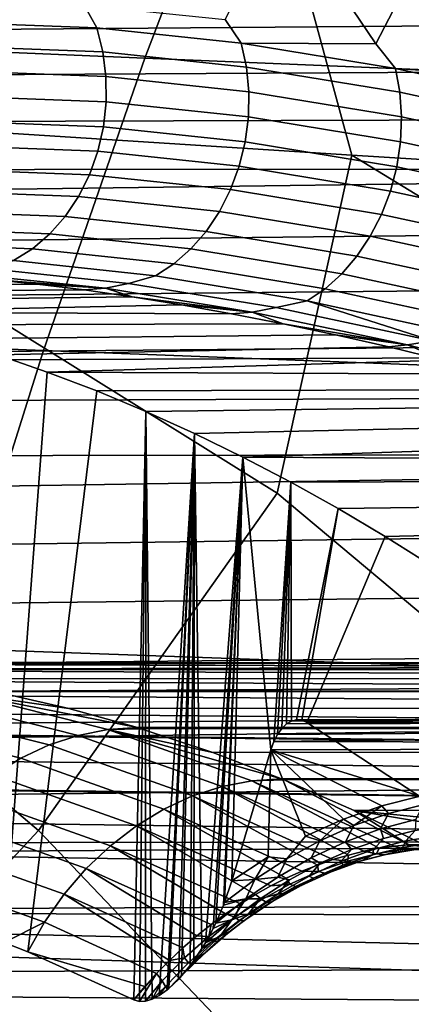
# Model space of a CAD drawing. Header units: metres. Extents: x -240 to 45, y -77 to 27.
# Tile 505 of 656: x -176.291 to -175.641, y 5.281 to 6.917. Entities that reach past the tile are written whole.
import ezdxf

# ---------------------------------------------------------------- set-up
doc = ezdxf.new("R2010")
doc.units = ezdxf.units.M
doc.layers.add('solid_102011X2', color=7, linetype='CONTINUOUS')

msp = doc.modelspace()

# ---------------------------------------------------------------- linework, layer by layer
at = {"layer": 'solid_102011X2'}
for points in [[(-175.902405, 7.329002, 345.513977), (-177.709656, 7.411116, 344.124908), (-177.895569, 6.93054, 344.335449), (-176.083359, 6.853738, 345.724579)], [(-175.893845, 7.258296, 308.197662), (-175.739716, 6.692486, 307.94101), (-176.882492, 6.765562, 306.317352), (-177.041016, 7.337497, 306.575623)], [(-174.080185, 7.247866, 346.878967), (-175.902405, 7.329002, 345.513977), (-176.083359, 6.853738, 345.724579), (-174.256256, 6.777855, 347.089569)], [(-174.733261, 7.180803, 309.801331), (-174.583542, 6.621001, 309.546204), (-175.739716, 6.692486, 307.94101), (-175.893845, 7.258296, 308.197662)], [(-175.923309, 6.878439, 295.483948), (-175.950241, 6.917655, 295.478943), (-175.853592, 7.105682, 295.814056), (-175.699982, 6.877206, 295.797882)], [(-175.699982, 6.877206, 295.797882), (-175.853592, 7.105682, 295.814056), (-175.607498, 7.055877, 296.106415)], [(-175.667282, 6.836167, 295.807739), (-175.699982, 6.877206, 295.797882), (-175.607498, 7.055877, 296.106415), (-175.434555, 6.820854, 296.102936)], [(-174.429214, 6.993353, 297.876404), (-180.121445, 6.935884, 301.470245), (-180.013489, 6.872426, 301.587921), (-174.251602, 6.917802, 297.996216)], [(-176.163147, 6.903893, 295.146179), (-176.385818, 6.912398, 294.796021), (-176.401535, 6.95, 294.805481), (-176.184357, 6.941902, 295.147583)], [(-175.923309, 6.878439, 295.483948), (-176.163147, 6.903893, 295.146179), (-176.184357, 6.941902, 295.147583), (-175.950241, 6.917655, 295.478943)], [(-176.083359, 6.853738, 345.724579), (-177.895569, 6.93054, 344.335449), (-178.068878, 6.439284, 344.531738), (-176.252045, 6.367915, 345.920898)], [(-174.251602, 6.917802, 297.996216), (-180.013489, 6.872426, 301.587921), (-179.905289, 6.806316, 301.70401), (-174.070908, 6.838731, 298.110657)], [(-176.153275, 6.864103, 295.137512), (-176.37471, 6.87255, 294.789368), (-176.385818, 6.912398, 294.796021), (-176.163147, 6.903893, 295.146179)], [(-175.914719, 6.838816, 295.473389), (-176.153275, 6.864103, 295.137512), (-176.163147, 6.903893, 295.146179), (-175.923309, 6.878439, 295.483948)], [(-176.148148, 6.822888, 295.131989), (-176.368484, 6.831287, 294.785614), (-176.37471, 6.87255, 294.789368), (-176.153275, 6.864103, 295.137512)], [(-175.667282, 6.836167, 295.807739), (-175.923309, 6.878439, 295.483948), (-175.699982, 6.877206, 295.797882)], [(-175.660034, 6.796818, 295.795288), (-175.914719, 6.838816, 295.473389), (-175.923309, 6.878439, 295.483948), (-175.667282, 6.836167, 295.807739)], [(-175.910751, 6.797745, 295.466095), (-176.148148, 6.822888, 295.131989), (-176.153275, 6.864103, 295.137512), (-175.914719, 6.838816, 295.473389)], [(-174.256256, 6.777855, 347.089569), (-176.083359, 6.853738, 345.724579), (-176.252045, 6.367915, 345.920898), (-174.420395, 6.297403, 347.285919)], [(-174.070908, 6.838731, 298.110657), (-179.905289, 6.806316, 301.70401), (-179.797089, 6.737672, 301.818359), (-173.887131, 6.756236, 298.219635)], [(-176.147858, 6.781054, 295.1297), (-176.367233, 6.789414, 294.784882), (-176.368484, 6.831287, 294.785614), (-176.148148, 6.822888, 295.131989)], [(-175.657257, 6.755982, 295.786346), (-175.910751, 6.797745, 295.466095), (-175.914719, 6.838816, 295.473389), (-175.660034, 6.796818, 295.795288)], [(-175.396149, 6.777501, 296.11618), (-175.667282, 6.836167, 295.807739), (-175.434555, 6.820854, 296.102936)], [(-175.390305, 6.738525, 296.101959), (-175.660034, 6.796818, 295.795288), (-175.667282, 6.836167, 295.807739), (-175.396149, 6.777501, 296.11618)], [(-175.911453, 6.756026, 295.46228), (-176.147858, 6.781054, 295.1297), (-176.148148, 6.822888, 295.131989), (-175.910751, 6.797745, 295.466095)], [(-175.658981, 6.714456, 295.781036), (-175.911453, 6.756026, 295.46228), (-175.910751, 6.797745, 295.466095), (-175.657257, 6.755982, 295.786346)], [(-175.388763, 6.69801, 296.0914), (-175.657257, 6.755982, 295.786346), (-175.660034, 6.796818, 295.795288), (-175.390305, 6.738525, 296.101959)], [(-176.15242, 6.739415, 295.130676), (-176.371002, 6.747747, 294.78714), (-176.367233, 6.789414, 294.784882), (-176.147858, 6.781054, 295.1297)], [(-175.916824, 6.714474, 295.461975), (-176.15242, 6.739415, 295.130676), (-176.147858, 6.781054, 295.1297), (-175.911453, 6.756026, 295.46228)], [(-176.260422, 5.570299, 306.36084), (-177.001266, 6.198217, 305.697357), (-176.882492, 6.765562, 306.317352), (-175.864029, 6.130936, 307.328949)], [(-175.864029, 6.130936, 307.328949), (-176.882492, 6.765562, 306.317352), (-175.739716, 6.692486, 307.94101)], [(-173.887131, 6.756236, 298.219635), (-179.797089, 6.737672, 301.818359), (-179.688889, 6.666464, 301.930939), (-173.700348, 6.670472, 298.322906)], [(-176.161743, 6.698784, 295.134888), (-176.379715, 6.707099, 294.792358), (-176.371002, 6.747747, 294.78714), (-176.15242, 6.739415, 295.130676)], [(-175.665207, 6.673049, 295.77951), (-175.916824, 6.714474, 295.461975), (-175.911453, 6.756026, 295.46228), (-175.658981, 6.714456, 295.781036)], [(-175.391556, 6.656747, 296.084686), (-175.658981, 6.714456, 295.781036), (-175.657257, 6.755982, 295.786346), (-175.388763, 6.69801, 296.0914)], [(-175.926773, 6.673899, 295.46521), (-176.161743, 6.698784, 295.134888), (-176.15242, 6.739415, 295.130676), (-175.916824, 6.714474, 295.461975)], [(-175.675781, 6.632569, 295.781769), (-175.926773, 6.673899, 295.46521), (-175.916824, 6.714474, 295.461975), (-175.665207, 6.673049, 295.77951)], [(-175.398636, 6.615541, 296.08197), (-175.665207, 6.673049, 295.77951), (-175.658981, 6.714456, 295.781036), (-175.391556, 6.656747, 296.084686)], [(-176.175629, 6.659954, 295.142273), (-176.393188, 6.668262, 294.800476), (-176.379715, 6.707099, 294.792358), (-176.161743, 6.698784, 295.134888)], [(-175.941086, 6.635093, 295.471893), (-176.175629, 6.659954, 295.142273), (-176.161743, 6.698784, 295.134888), (-175.926773, 6.673899, 295.46521)], [(-175.123367, 5.510395, 307.978851), (-175.864029, 6.130936, 307.328949), (-175.739716, 6.692486, 307.94101), (-174.713425, 6.065171, 308.942169)], [(-174.713425, 6.065171, 308.942169), (-175.739716, 6.692486, 307.94101), (-174.583542, 6.621001, 309.546204)], [(-173.700348, 6.670472, 298.322906), (-179.688889, 6.666464, 301.930939), (-179.580765, 6.592705, 302.04184)], [(-173.700348, 6.670472, 298.322906), (-179.580765, 6.592705, 302.04184), (-179.472977, 6.516578, 302.150757), (-173.510559, 6.581541, 298.420441)], [(-176.193832, 6.623682, 295.15271), (-176.411179, 6.631996, 294.811279), (-176.393188, 6.668262, 294.800476), (-176.175629, 6.659954, 295.142273)], [(-175.959488, 6.598812, 295.481934), (-176.193832, 6.623682, 295.15271), (-176.175629, 6.659954, 295.142273), (-175.941086, 6.635093, 295.471893)], [(-175.690506, 6.593806, 295.78775), (-175.941086, 6.635093, 295.471893), (-175.926773, 6.673899, 295.46521), (-175.675781, 6.632569, 295.781769)], [(-175.409866, 6.575194, 296.083282), (-175.675781, 6.632569, 295.781769), (-175.665207, 6.673049, 295.77951), (-175.398636, 6.615541, 296.08197)], [(-176.215988, 6.590676, 295.165924), (-176.433319, 6.599006, 294.824585), (-176.411179, 6.631996, 294.811279), (-176.193832, 6.623682, 295.15271)], [(-175.709106, 6.557516, 295.797394), (-175.959488, 6.598812, 295.481934), (-175.941086, 6.635093, 295.471893), (-175.690506, 6.593806, 295.78775)], [(-175.425018, 6.536494, 296.088593), (-175.690506, 6.593806, 295.78775), (-175.675781, 6.632569, 295.781769), (-175.409866, 6.575194, 296.083282)], [(-175.981628, 6.565764, 295.495087), (-176.215988, 6.590676, 295.165924), (-176.193832, 6.623682, 295.15271), (-175.959488, 6.598812, 295.481934)], [(-176.241669, 6.56158, 295.181732), (-176.459183, 6.569936, 294.840118), (-176.433319, 6.599006, 294.824585), (-176.215988, 6.590676, 295.165924)], [(-175.731201, 6.524406, 295.810455), (-175.981628, 6.565764, 295.495087), (-175.959488, 6.598812, 295.481934), (-175.709106, 6.557516, 295.797394)], [(-173.510559, 6.581541, 298.420441), (-179.472977, 6.516578, 302.150757), (-179.354416, 6.429766, 302.268738), (-173.317963, 6.489705, 298.511963)], [(-176.007065, 6.536594, 295.511139), (-176.241669, 6.56158, 295.181732), (-176.215988, 6.590676, 295.165924), (-175.981628, 6.565764, 295.495087)], [(-175.443787, 6.500197, 296.097839), (-175.709106, 6.557516, 295.797394), (-175.690506, 6.593806, 295.78775), (-175.425018, 6.536494, 296.088593)], [(-176.270355, 6.536961, 295.199799), (-176.488266, 6.545353, 294.857574), (-176.459183, 6.569936, 294.840118), (-176.241669, 6.56158, 295.181732)], [(-176.035309, 6.511871, 295.529755), (-176.270355, 6.536961, 295.199799), (-176.241669, 6.56158, 295.181732), (-176.007065, 6.536594, 295.511139)], [(-175.756378, 6.495124, 295.826721), (-176.007065, 6.536594, 295.511139), (-175.981628, 6.565764, 295.495087), (-175.731201, 6.524406, 295.810455)], [(-176.301514, 6.517298, 295.219757), (-176.520004, 6.525737, 294.876648), (-176.488266, 6.545353, 294.857574), (-176.270355, 6.536961, 295.199799)], [(-175.465836, 6.46701, 296.11084), (-175.731201, 6.524406, 295.810455), (-175.709106, 6.557516, 295.797394), (-175.443787, 6.500197, 296.097839)], [(-176.065811, 6.492077, 295.550568), (-176.301514, 6.517298, 295.219757), (-176.270355, 6.536961, 295.199799), (-176.035309, 6.511871, 295.529755)], [(-175.784134, 6.470239, 295.845856), (-176.035309, 6.511871, 295.529755), (-176.007065, 6.536594, 295.511139), (-175.756378, 6.495124, 295.826721)], [(-176.340424, 6.503411, 295.232483), (-176.301514, 6.517298, 295.219757), (-176.065811, 6.492077, 295.550568), (-176.110641, 6.47933, 295.556305)], [(-175.490707, 6.437581, 296.127289), (-175.756378, 6.495124, 295.826721), (-175.731201, 6.524406, 295.810455), (-175.465836, 6.46701, 296.11084)], [(-176.376892, 6.494875, 295.251678), (-176.340424, 6.503411, 295.232483), (-176.110641, 6.47933, 295.556305), (-176.148682, 6.471106, 295.573792)], [(-175.813919, 6.450238, 295.867493), (-176.065811, 6.492077, 295.550568), (-176.035309, 6.511871, 295.529755), (-175.784134, 6.470239, 295.845856)], [(-173.317963, 6.489705, 298.511963), (-179.354416, 6.429766, 302.268738), (-179.236389, 6.340068, 302.384369), (-173.122589, 6.395106, 298.597412)], [(-176.83429, 6.477536, 295.840759), (-176.919617, 6.487349, 295.69873), (-176.338867, 6.486003, 295.379974), (-176.262695, 6.478106, 295.487427)], [(-176.148682, 6.471106, 295.573792), (-176.338867, 6.486003, 295.379974), (-176.376892, 6.494875, 295.251678)], [(-176.148682, 6.471106, 295.573792), (-176.262695, 6.478106, 295.487427), (-176.338867, 6.486003, 295.379974)], [(-176.110641, 6.47933, 295.556305), (-176.065811, 6.492077, 295.550568), (-175.813919, 6.450238, 295.867493), (-175.865402, 6.439375, 295.866974)], [(-175.517929, 6.412482, 296.146881), (-175.784134, 6.470239, 295.845856), (-175.756378, 6.495124, 295.826721), (-175.490707, 6.437581, 296.127289)], [(-176.749084, 6.464914, 295.982574), (-176.83429, 6.477536, 295.840759), (-176.262695, 6.478106, 295.487427), (-176.184647, 6.46845, 295.593597)], [(-176.664139, 6.449533, 296.123932), (-176.749084, 6.464914, 295.982574), (-176.184647, 6.46845, 295.593597), (-176.104721, 6.457031, 295.698517)], [(-176.148682, 6.471106, 295.573792), (-176.184647, 6.46845, 295.593597), (-176.262695, 6.478106, 295.487427)], [(-176.148682, 6.471106, 295.573792), (-176.104721, 6.457031, 295.698517), (-176.184647, 6.46845, 295.593597)], [(-176.148682, 6.471106, 295.573792), (-176.110641, 6.47933, 295.556305), (-175.865402, 6.439375, 295.866974), (-175.905228, 6.431675, 295.882996)], [(-175.905228, 6.431675, 295.882996), (-176.104721, 6.457031, 295.698517), (-176.148682, 6.471106, 295.573792)], [(-175.546967, 6.392205, 296.169281), (-175.813919, 6.450238, 295.867493), (-175.784134, 6.470239, 295.845856), (-175.517929, 6.412482, 296.146881)], [(-176.57962, 6.431432, 296.264587), (-176.664139, 6.449533, 296.123932), (-176.104721, 6.457031, 295.698517), (-176.022964, 6.443852, 295.802094)], [(-175.905228, 6.431675, 295.882996), (-176.022964, 6.443852, 295.802094), (-176.104721, 6.457031, 295.698517)], [(-175.605713, 6.383943, 296.16333), (-175.865402, 6.439375, 295.866974), (-175.813919, 6.450238, 295.867493)], [(-175.605713, 6.383943, 296.16333), (-175.813919, 6.450238, 295.867493), (-175.546967, 6.392205, 296.169281)], [(-176.252045, 6.367915, 345.920898), (-178.068878, 6.439284, 344.531738), (-178.229309, 5.938097, 344.71344), (-176.408203, 5.872274, 346.102661)], [(-176.57962, 6.431432, 296.264587), (-176.022964, 6.443852, 295.802094), (-175.939423, 6.428925, 295.904236)], [(-176.495422, 6.410566, 296.404724), (-176.57962, 6.431432, 296.264587), (-175.939423, 6.428925, 295.904236), (-175.854095, 6.412247, 296.004974)], [(-175.905228, 6.431675, 295.882996), (-175.939423, 6.428925, 295.904236), (-176.022964, 6.443852, 295.802094)], [(-175.905228, 6.431675, 295.882996), (-175.854095, 6.412247, 296.004974), (-175.939423, 6.428925, 295.904236)], [(-175.905228, 6.431675, 295.882996), (-175.865402, 6.439375, 295.866974), (-175.605713, 6.383943, 296.16333), (-175.647537, 6.376974, 296.178131)], [(-175.647537, 6.376974, 296.178131), (-175.854095, 6.412247, 296.004974), (-175.905228, 6.431675, 295.882996)], [(-176.411636, 6.386995, 296.544189), (-176.495422, 6.410566, 296.404724), (-175.854095, 6.412247, 296.004974), (-175.767044, 6.393832, 296.104187)], [(-175.647537, 6.376974, 296.178131), (-175.767044, 6.393832, 296.104187), (-175.854095, 6.412247, 296.004974)], [(-173.062653, 6.365827, 298.622131), (-173.122589, 6.395106, 298.597412), (-179.236389, 6.340068, 302.384369)], [(-176.3284, 6.360806, 296.682678), (-176.411636, 6.386995, 296.544189), (-175.767044, 6.393832, 296.104187), (-175.678284, 6.373695, 296.201843)], [(-175.647537, 6.376974, 296.178131), (-175.678284, 6.373695, 296.201843), (-175.767044, 6.393832, 296.104187)], [(-175.647537, 6.376974, 296.178131), (-175.605713, 6.383943, 296.16333), (-175.332642, 6.313481, 296.444244), (-175.376617, 6.307442, 296.458069)], [(-173.062653, 6.365827, 298.622131), (-179.236389, 6.340068, 302.384369), (-179.152237, 6.274087, 302.465759), (-172.924713, 6.298069, 298.676453)], [(-174.420395, 6.297403, 347.285919), (-176.252045, 6.367915, 345.920898), (-176.408203, 5.872274, 346.102661), (-174.572342, 5.807244, 347.467682)], [(-176.245728, 6.331972, 296.820282), (-176.3284, 6.360806, 296.682678), (-175.678284, 6.373695, 296.201843), (-175.58783, 6.351838, 296.297913)], [(-175.647537, 6.376974, 296.178131), (-175.58783, 6.351838, 296.297913), (-175.678284, 6.373695, 296.201843)], [(-175.376617, 6.307442, 296.458069), (-175.58783, 6.351838, 296.297913), (-175.647537, 6.376974, 296.178131)], [(-176.245728, 6.331972, 296.820282), (-176.317154, 5.383774, 296.701416), (-176.509735, 5.450463, 296.38089), (-176.3284, 6.360806, 296.682678)], [(-176.245728, 6.331972, 296.820282), (-175.58783, 6.351838, 296.297913), (-175.495743, 6.328284, 296.392303)], [(-176.163589, 6.300504, 296.957001), (-176.278214, 5.368224, 296.766235), (-176.317154, 5.383774, 296.701416), (-176.245728, 6.331972, 296.820282)], [(-176.163589, 6.300504, 296.957001), (-176.245728, 6.331972, 296.820282), (-175.495743, 6.328284, 296.392303), (-175.402069, 6.303051, 296.484985)], [(-176.082047, 6.266478, 297.092682), (-176.101898, 5.288818, 297.059662), (-176.278214, 5.368224, 296.766235), (-176.163589, 6.300504, 296.957001)], [(-176.082047, 6.266478, 297.092682), (-176.163589, 6.300504, 296.957001), (-175.402069, 6.303051, 296.484985), (-175.306778, 6.276146, 296.575928)], [(-172.924713, 6.298069, 298.676453), (-179.152237, 6.274087, 302.465759), (-179.0466, 6.188803, 302.566711), (-172.724335, 6.198757, 298.749054)], [(-176.001114, 6.229898, 297.227386), (-176.082047, 6.266478, 297.092682), (-175.306778, 6.276146, 296.575928), (-175.209961, 6.247605, 296.665039)], [(-176.082047, 6.266478, 297.092682), (-176.092682, 5.286056, 297.075012), (-176.101898, 5.288818, 297.059662)], [(-176.082047, 6.266478, 297.092682), (-176.082611, 5.286341, 297.091736), (-176.092682, 5.286056, 297.075012)], [(-176.082047, 6.266478, 297.092682), (-176.071594, 5.289602, 297.110077), (-176.082611, 5.286341, 297.091736)], [(-176.082047, 6.266478, 297.092682), (-176.001114, 6.229898, 297.227386), (-176.059555, 5.29587, 297.130127), (-176.071594, 5.289602, 297.110077)], [(-175.920761, 6.190737, 297.361115), (-176.001114, 6.229898, 297.227386), (-175.209961, 6.247605, 296.665039), (-175.111633, 6.217447, 296.752258)], [(-176.001114, 6.229898, 297.227386), (-176.046661, 5.305089, 297.151581), (-176.059555, 5.29587, 297.130127)], [(-176.001114, 6.229898, 297.227386), (-176.043808, 5.307435, 297.156342), (-176.046661, 5.305089, 297.151581)], [(-176.001114, 6.229898, 297.227386), (-176.027802, 5.322582, 297.182953), (-176.043808, 5.307435, 297.156342)], [(-176.001114, 6.229898, 297.227386), (-176.022476, 5.32835, 297.191833), (-176.027802, 5.322582, 297.182953)], [(-176.001114, 6.229898, 297.227386), (-176.008301, 5.345508, 297.215424), (-176.022476, 5.32835, 297.191833)], [(-176.001114, 6.229898, 297.227386), (-176.001968, 5.354063, 297.225983), (-176.008301, 5.345508, 297.215424)], [(-176.001114, 6.229898, 297.227386), (-175.988754, 5.373866, 297.247955), (-176.001968, 5.354063, 297.225983)], [(-176.001114, 6.229898, 297.227386), (-175.920761, 6.190737, 297.361115), (-175.982925, 5.38353, 297.25766), (-175.988754, 5.373866, 297.247955)], [(-175.920761, 6.190737, 297.361115), (-175.111633, 6.217447, 296.752258), (-175.011826, 6.185688, 296.837585)], [(-172.724335, 6.198757, 298.749054), (-179.0466, 6.188803, 302.566711), (-178.941681, 6.1013, 302.665619)], [(-172.724335, 6.198757, 298.749054), (-178.941681, 6.1013, 302.665619), (-178.837616, 6.011714, 302.762482), (-172.521652, 6.097496, 298.815002)], [(-176.790131, 5.000841, 305.225067), (-177.384277, 5.631658, 304.724884), (-177.001266, 6.198217, 305.697357), (-176.260422, 5.570299, 306.36084)], [(-175.920761, 6.190737, 297.361115), (-175.969971, 5.407488, 297.279205), (-175.982925, 5.38353, 297.25766)], [(-175.920761, 6.190737, 297.361115), (-175.965836, 5.415965, 297.286102), (-175.969971, 5.407488, 297.279205)], [(-175.920761, 6.190737, 297.361115), (-175.952927, 5.445793, 297.307587), (-175.965836, 5.415965, 297.286102)], [(-175.920761, 6.190737, 297.361115), (-175.951019, 5.450689, 297.31076), (-175.952927, 5.445793, 297.307587)], [(-175.920761, 6.190737, 297.361115), (-175.938904, 5.486489, 297.330933), (-175.951019, 5.450689, 297.31076)], [(-175.920761, 6.190737, 297.361115), (-175.874207, 5.704081, 297.438599), (-175.938904, 5.486489, 297.330933)], [(-175.920761, 6.190737, 297.361115), (-175.84111, 6.149114, 297.493683), (-175.869232, 5.717945, 297.446869), (-175.874207, 5.704081, 297.438599)], [(-175.84111, 6.149114, 297.493683), (-175.920761, 6.190737, 297.361115), (-175.011826, 6.185688, 296.837585), (-174.910568, 6.152372, 296.920929)], [(-175.762253, 6.105102, 297.624908), (-175.84111, 6.149114, 297.493683), (-174.910568, 6.152372, 296.920929), (-174.807922, 6.117528, 297.002197)], [(-175.84111, 6.149114, 297.493683), (-175.863205, 5.729848, 297.456909), (-175.869232, 5.717945, 297.446869)], [(-175.84111, 6.149114, 297.493683), (-175.856262, 5.739632, 297.468445), (-175.863205, 5.729848, 297.456909)], [(-175.84111, 6.149114, 297.493683), (-175.848495, 5.747112, 297.481384), (-175.856262, 5.739632, 297.468445)], [(-175.84111, 6.149114, 297.493683), (-175.840164, 5.751955, 297.49527), (-175.848495, 5.747112, 297.481384)], [(-175.84111, 6.149114, 297.493683), (-175.762253, 6.105102, 297.624908), (-175.831619, 5.754004, 297.50946), (-175.840164, 5.751955, 297.49527)], [(-175.666824, 4.946773, 306.850708), (-176.260422, 5.570299, 306.36084), (-175.864029, 6.130936, 307.328949), (-175.123367, 5.510395, 307.978851)], [(-175.762253, 6.105102, 297.624908), (-175.823059, 5.753273, 297.523712), (-175.831619, 5.754004, 297.50946)], [(-175.684113, 6.058609, 297.754974), (-175.81456, 5.749727, 297.537872), (-175.823059, 5.753273, 297.523712), (-175.762253, 6.105102, 297.624908)], [(-175.684113, 6.058609, 297.754974), (-175.762253, 6.105102, 297.624908), (-174.807922, 6.117528, 297.002197), (-174.703873, 6.081169, 297.081451)], [(-172.521652, 6.097496, 298.815002), (-178.837616, 6.011714, 302.762482), (-178.734436, 5.920009, 302.8573), (-172.31665, 5.994461, 298.874268)], [(-175.606796, 6.009774, 297.883636), (-175.684113, 6.058609, 297.754974), (-174.703873, 6.081169, 297.081451), (-174.598373, 6.043312, 297.1586)], [(-175.559998, 5.582736, 297.961517), (-175.81456, 5.749727, 297.537872), (-175.684113, 6.058609, 297.754974), (-175.606796, 6.009774, 297.883636)], [(-172.31665, 5.994461, 298.874268), (-178.734436, 5.920009, 302.8573), (-178.632172, 5.826201, 302.950134), (-172.109497, 5.889991, 298.926666)], [(-172.109497, 5.889991, 298.926666), (-178.632172, 5.826201, 302.950134), (-178.531067, 5.730503, 303.040802), (-171.900177, 5.784288, 298.972198)], [(-174.572342, 5.807244, 347.467682), (-176.408203, 5.872274, 346.102661), (-176.551605, 5.367584, 346.269531), (-174.711884, 5.308138, 347.634583)], [(-177.064224, 5.838004, 294.573395), (-176.945419, 5.846892, 294.771118), (-173.28479, 5.837852, 292.299011)], [(-176.822205, 5.85, 294.976166), (-173.163132, 5.846958, 292.501465), (-173.28479, 5.837852, 292.299011), (-176.945419, 5.846892, 294.771118)], [(-176.699005, 5.846892, 295.181213), (-173.041245, 5.85, 292.704346), (-173.163132, 5.846958, 292.501465), (-176.822205, 5.85, 294.976166)], [(-176.579468, 5.837932, 295.380157), (-172.919342, 5.846958, 292.907196), (-173.041245, 5.85, 292.704346), (-176.699005, 5.846892, 295.181213)], [(-176.576035, 5.837588, 295.385864), (-172.797684, 5.837851, 293.10968), (-172.919342, 5.846958, 292.907196), (-176.579468, 5.837932, 295.380157)], [(-177.068375, 5.837588, 294.566467), (-173.406097, 5.822709, 292.097137), (-173.526886, 5.801563, 291.896088), (-177.19101, 5.822114, 294.362396)], [(-177.064224, 5.838004, 294.573395), (-173.28479, 5.837852, 292.299011), (-173.406097, 5.822709, 292.097137), (-177.068375, 5.837588, 294.566467)], [(-176.453415, 5.822114, 295.589935), (-172.676376, 5.822705, 293.311584), (-172.797684, 5.837851, 293.10968), (-176.576035, 5.837588, 295.385864)], [(-177.306625, 5.801809, 294.169983), (-177.19101, 5.822114, 294.362396), (-173.526886, 5.801563, 291.896088)], [(-176.453415, 5.822114, 295.589935), (-176.337067, 5.801664, 295.783569), (-172.676376, 5.822705, 293.311584)], [(-176.33136, 5.800513, 295.793091), (-172.555557, 5.801554, 293.512665), (-172.676376, 5.822705, 293.311584), (-176.337067, 5.801664, 295.783569)], [(-177.313065, 5.800512, 294.159241), (-173.646927, 5.774482, 291.69632), (-173.766098, 5.741533, 291.497955), (-177.434372, 5.772847, 293.957367)], [(-177.306625, 5.801809, 294.169983), (-173.526886, 5.801563, 291.896088), (-173.646927, 5.774482, 291.69632), (-177.313065, 5.800512, 294.159241)], [(-176.386276, 5.798401, 295.812714), (-176.435181, 5.78865, 295.840942), (-176.194366, 5.728171, 296.24173), (-176.145203, 5.737857, 296.213959)], [(-176.386276, 5.798401, 295.812714), (-176.210052, 5.772847, 295.994965), (-176.33136, 5.800513, 295.793091)], [(-176.386276, 5.798401, 295.812714), (-176.095901, 5.741094, 296.184937), (-176.210052, 5.772847, 295.994965)], [(-176.386276, 5.798401, 295.812714), (-176.145203, 5.737857, 296.213959), (-176.095901, 5.741094, 296.184937)], [(-176.210052, 5.772847, 295.994965), (-172.435501, 5.774465, 293.712463), (-172.555557, 5.801554, 293.512665), (-176.33136, 5.800513, 295.793091)], [(-171.900177, 5.784288, 298.972198), (-178.531067, 5.730503, 303.040802), (-178.494873, 5.695514, 303.072998)], [(-171.900177, 5.784288, 298.972198), (-178.494873, 5.695514, 303.072998), (-178.407257, 5.609113, 303.15036), (-171.688843, 5.677717, 299.010651)], [(-176.435181, 5.78865, 295.840942), (-176.483139, 5.772539, 295.867798), (-176.242752, 5.712169, 296.267883), (-176.194366, 5.728171, 296.24173)], [(-177.434372, 5.772847, 293.957367), (-173.766098, 5.741533, 291.497955), (-173.884171, 5.702837, 291.301483), (-177.547791, 5.741312, 293.768585)], [(-176.483139, 5.772539, 295.867798), (-176.529526, 5.750281, 295.893005), (-176.289734, 5.69006, 296.292084), (-176.242752, 5.712169, 296.267883)], [(-176.095901, 5.741094, 296.184937), (-172.316299, 5.741505, 293.910858), (-172.435501, 5.774465, 293.712463), (-176.210052, 5.772847, 295.994965)], [(-176.529526, 5.750281, 295.893005), (-176.573746, 5.722169, 295.916199), (-176.334686, 5.662136, 296.314026), (-176.289734, 5.69006, 296.292084)], [(-175.856262, 5.739632, 297.468445), (-175.848495, 5.747112, 297.481384), (-175.232193, 5.749058, 297.104034), (-175.229752, 5.74263, 297.086823)], [(-175.848495, 5.747112, 297.481384), (-175.840164, 5.751955, 297.49527), (-175.23555, 5.753608, 297.123779), (-175.232193, 5.749058, 297.104034)], [(-175.840164, 5.751955, 297.49527), (-175.239883, 5.755768, 297.145691), (-175.23555, 5.753608, 297.123779)], [(-175.840164, 5.751955, 297.49527), (-175.831619, 5.754004, 297.50946), (-175.239883, 5.755768, 297.145691)], [(-175.831619, 5.754004, 297.50946), (-175.245087, 5.755126, 297.168884), (-175.239883, 5.755768, 297.145691)], [(-175.831619, 5.754004, 297.50946), (-175.823059, 5.753273, 297.523712), (-175.245087, 5.755126, 297.168884)], [(-175.823059, 5.753273, 297.523712), (-175.251053, 5.751471, 297.192566), (-175.245087, 5.755126, 297.168884)], [(-175.823059, 5.753273, 297.523712), (-175.81456, 5.749727, 297.537872), (-175.251053, 5.751471, 297.192566)], [(-175.559998, 5.582736, 297.961517), (-175.097702, 5.655046, 297.447784), (-175.251053, 5.751471, 297.192566), (-175.81456, 5.749727, 297.537872)], [(-177.554749, 5.7392, 293.757019), (-173.884171, 5.702837, 291.301483), (-174.001022, 5.65848, 291.106995), (-177.674042, 5.699669, 293.558472)], [(-177.554749, 5.7392, 293.757019), (-177.547791, 5.741312, 293.768585), (-173.884171, 5.702837, 291.301483)], [(-176.194366, 5.728171, 296.24173), (-176.242752, 5.712169, 296.267883), (-176.004196, 5.62744, 296.664917), (-175.955383, 5.643289, 296.639465)], [(-176.145203, 5.737857, 296.213959), (-176.194366, 5.728171, 296.24173), (-175.955383, 5.643289, 296.639465), (-175.90596, 5.652882, 296.612122)], [(-176.145203, 5.737857, 296.213959), (-176.089676, 5.739201, 296.195312), (-176.095901, 5.741094, 296.184937)], [(-176.145203, 5.737857, 296.213959), (-175.970383, 5.699669, 296.39386), (-176.089676, 5.739201, 296.195312)], [(-176.145203, 5.737857, 296.213959), (-175.856567, 5.65609, 296.583282), (-175.970383, 5.699669, 296.39386)], [(-176.145203, 5.737857, 296.213959), (-175.90596, 5.652882, 296.612122), (-175.856567, 5.65609, 296.583282)], [(-176.095901, 5.741094, 296.184937), (-176.089676, 5.739201, 296.195312), (-172.316299, 5.741505, 293.910858)], [(-175.970383, 5.699669, 296.39386), (-172.198196, 5.702795, 294.107391), (-172.316299, 5.741505, 293.910858), (-176.089676, 5.739201, 296.195312)], [(-175.869232, 5.717945, 297.446869), (-175.863205, 5.729848, 297.456909), (-175.22818, 5.734782, 297.072174), (-175.227371, 5.725865, 297.059967)], [(-175.863205, 5.729848, 297.456909), (-175.856262, 5.739632, 297.468445), (-175.229752, 5.74263, 297.086823), (-175.22818, 5.734782, 297.072174)], [(-176.242752, 5.712169, 296.267883), (-176.289734, 5.69006, 296.292084), (-176.051773, 5.605544, 296.68811), (-176.004196, 5.62744, 296.664917)], [(-175.227234, 5.716156, 297.05011), (-175.227692, 5.706061, 297.042572), (-175.874207, 5.704081, 297.438599), (-175.869232, 5.717945, 297.446869)], [(-175.869232, 5.717945, 297.446869), (-175.227371, 5.725865, 297.059967), (-175.227234, 5.716156, 297.05011)], [(-177.674042, 5.699669, 293.558472), (-174.001022, 5.65848, 291.106995), (-174.116455, 5.608599, 290.914886), (-177.78714, 5.656381, 293.37027)], [(-175.856567, 5.65609, 296.583282), (-172.081329, 5.658421, 294.30191), (-172.198196, 5.702795, 294.107391), (-175.970383, 5.699669, 296.39386)], [(-175.874207, 5.704081, 297.438599), (-175.878586, 5.526322, 297.320831), (-175.938904, 5.486489, 297.330933)], [(-175.847763, 5.523114, 297.297455), (-175.878586, 5.526322, 297.320831), (-175.874207, 5.704081, 297.438599), (-175.816666, 5.560491, 297.305939)], [(-175.874207, 5.704081, 297.438599), (-175.227692, 5.706061, 297.042572), (-175.626404, 5.627249, 297.234222)], [(-175.874207, 5.704081, 297.438599), (-175.753616, 5.588837, 297.286377), (-175.816666, 5.560491, 297.305939)], [(-175.874207, 5.704081, 297.438599), (-175.689926, 5.611179, 297.26239), (-175.753616, 5.588837, 297.286377)], [(-175.874207, 5.704081, 297.438599), (-175.626404, 5.627249, 297.234222), (-175.689926, 5.611179, 297.26239)], [(-176.289734, 5.69006, 296.292084), (-176.334686, 5.662136, 296.314026), (-176.097488, 5.577888, 296.708801), (-176.051773, 5.605544, 296.68811)], [(-171.688843, 5.677717, 299.010651), (-178.407257, 5.609113, 303.15036), (-178.320602, 5.52128, 303.226105), (-171.475479, 5.570521, 299.042023)], [(-176.334686, 5.662136, 296.314026), (-176.377029, 5.628762, 296.333405), (-176.140732, 5.544835, 296.726685), (-176.097488, 5.577888, 296.708801)], [(-177.792068, 5.654364, 293.362061), (-174.116455, 5.608599, 290.914886), (-174.230347, 5.55332, 290.725342), (-177.90863, 5.603425, 293.16806)], [(-177.792068, 5.654364, 293.362061), (-177.78714, 5.656381, 293.37027), (-174.116455, 5.608599, 290.914886)], [(-175.71994, 5.535575, 297.027771), (-175.694611, 5.54049, 297.016144), (-175.90596, 5.652882, 296.612122), (-175.955383, 5.643289, 296.639465)], [(-175.90596, 5.652882, 296.612122), (-175.852356, 5.654364, 296.590271), (-175.856567, 5.65609, 296.583282)], [(-175.669586, 5.544029, 297.003571), (-175.644943, 5.54619, 296.990051), (-175.852356, 5.654364, 296.590271), (-175.90596, 5.652882, 296.612122)], [(-175.694611, 5.54049, 297.016144), (-175.669586, 5.544029, 297.003571), (-175.90596, 5.652882, 296.612122)], [(-175.856567, 5.65609, 296.583282), (-175.852356, 5.654364, 296.590271), (-172.081329, 5.658421, 294.30191)], [(-175.735779, 5.603424, 296.784271), (-171.965866, 5.608521, 294.494049), (-172.081329, 5.658421, 294.30191), (-175.852356, 5.654364, 296.590271)], [(-175.644943, 5.54619, 296.990051), (-175.735779, 5.603424, 296.784271), (-175.852356, 5.654364, 296.590271)], [(-176.377029, 5.628762, 296.333405), (-176.416214, 5.590378, 296.349976), (-176.180954, 5.506819, 296.741516), (-176.140732, 5.544835, 296.726685)], [(-175.771225, 5.521656, 297.048065), (-175.745514, 5.529294, 297.038422), (-175.955383, 5.643289, 296.639465), (-176.004196, 5.62744, 296.664917)], [(-175.745514, 5.529294, 297.038422), (-175.71994, 5.535575, 297.027771), (-175.955383, 5.643289, 296.639465)], [(-175.822845, 5.502372, 297.064056), (-175.797043, 5.512677, 297.05661), (-176.004196, 5.62744, 296.664917), (-176.051773, 5.605544, 296.68811)], [(-175.797043, 5.512677, 297.05661), (-175.771225, 5.521656, 297.048065), (-176.004196, 5.62744, 296.664917)], [(-175.692093, 5.572817, 297.228912), (-175.679077, 5.598061, 297.245392), (-175.621643, 5.612514, 297.220001), (-175.633652, 5.588336, 297.203888)], [(-175.621643, 5.612514, 297.220001), (-175.679077, 5.598061, 297.245392), (-175.689926, 5.611179, 297.26239), (-175.626404, 5.627249, 297.234222)], [(-177.588379, 5.548115, 292.720123), (-177.90863, 5.603425, 293.16806), (-174.230347, 5.55332, 290.725342)], [(-175.874207, 5.477867, 297.075562), (-175.848602, 5.490762, 297.070404), (-176.051773, 5.605544, 296.68811), (-176.097488, 5.577888, 296.708801)], [(-175.848602, 5.490762, 297.070404), (-175.822845, 5.502372, 297.064056), (-176.051773, 5.605544, 296.68811)], [(-175.736328, 5.578139, 297.266876), (-175.753616, 5.588837, 297.286377), (-175.689926, 5.611179, 297.26239)], [(-175.750244, 5.551468, 297.249634), (-175.736328, 5.578139, 297.266876), (-175.679077, 5.598061, 297.245392), (-175.692093, 5.572817, 297.228912)], [(-175.679077, 5.598061, 297.245392), (-175.736328, 5.578139, 297.266876), (-175.689926, 5.611179, 297.26239)], [(-175.189941, 5.548115, 296.711792), (-171.851944, 5.553219, 294.683685), (-171.965866, 5.608521, 294.494049), (-175.735779, 5.603424, 296.784271)], [(-175.605209, 5.541394, 297.001068), (-175.189941, 5.548115, 296.711792), (-175.735779, 5.603424, 296.784271), (-175.405334, 5.547541, 296.84375)], [(-175.735779, 5.603424, 296.784271), (-175.620743, 5.546966, 296.975677), (-175.405334, 5.547541, 296.84375)], [(-175.644943, 5.54619, 296.990051), (-175.620743, 5.546966, 296.975677), (-175.735779, 5.603424, 296.784271)], [(-176.416214, 5.590378, 296.349976), (-176.451706, 5.547486, 296.363495), (-176.21759, 5.464339, 296.753113), (-176.180954, 5.506819, 296.741516)], [(-175.79277, 5.553035, 297.284271), (-175.816666, 5.560491, 297.305939), (-175.753616, 5.588837, 297.286377)], [(-175.736328, 5.578139, 297.266876), (-175.79277, 5.553035, 297.284271), (-175.753616, 5.588837, 297.286377)], [(-175.634445, 5.570089, 297.178894), (-175.687347, 5.556839, 297.201935), (-175.692093, 5.572817, 297.228912), (-175.633652, 5.588336, 297.203888)], [(-171.475479, 5.570521, 299.042023), (-178.320602, 5.52128, 303.226105), (-178.235077, 5.432183, 303.30014), (-171.2603, 5.463128, 299.066193)], [(-176.293198, 4.371068, 305.624207), (-176.790131, 5.000841, 305.225067), (-176.260422, 5.570299, 306.36084), (-175.666824, 4.946773, 306.850708)], [(-175.924698, 5.448324, 297.082275), (-175.899597, 5.463711, 297.079529), (-176.097488, 5.577888, 296.708801), (-176.140732, 5.544835, 296.726685)], [(-175.899597, 5.463711, 297.079529), (-175.874207, 5.477867, 297.075562), (-176.097488, 5.577888, 296.708801)], [(-175.807373, 5.524639, 297.265839), (-175.79277, 5.553035, 297.284271), (-175.736328, 5.578139, 297.266876), (-175.750244, 5.551468, 297.249634)], [(-175.687347, 5.556839, 297.201935), (-175.740158, 5.538583, 297.221252), (-175.750244, 5.551468, 297.249634), (-175.692093, 5.572817, 297.228912)], [(-175.703842, 5.538544, 297.18045), (-175.687347, 5.556839, 297.201935), (-175.634445, 5.570089, 297.178894), (-175.649826, 5.552804, 297.157715)], [(-175.649826, 5.552804, 297.157715), (-175.634445, 5.570089, 297.178894), (-175.582031, 5.578135, 297.152405), (-175.596313, 5.561481, 297.131134)], [(-177.588379, 5.548115, 292.720123), (-174.342575, 5.4928, 290.538574), (-174.452988, 5.427185, 290.354797), (-177.787125, 5.435708, 292.389374)], [(-177.588379, 5.548115, 292.720123), (-174.230347, 5.55332, 290.725342), (-174.342575, 5.4928, 290.538574)], [(-176.451706, 5.547486, 296.363495), (-176.483032, 5.50065, 296.37381), (-176.250198, 5.417953, 296.761292), (-176.21759, 5.464339, 296.753113)], [(-175.862793, 5.492761, 297.277374), (-175.847763, 5.523114, 297.297455), (-175.79277, 5.553035, 297.284271), (-175.807373, 5.524639, 297.265839)], [(-175.79277, 5.553035, 297.284271), (-175.847763, 5.523114, 297.297455), (-175.816666, 5.560491, 297.305939)], [(-175.740158, 5.538583, 297.221252), (-175.792267, 5.515585, 297.236694), (-175.807373, 5.524639, 297.265839), (-175.750244, 5.551468, 297.249634)], [(-175.757675, 5.518937, 297.199097), (-175.740158, 5.538583, 297.221252), (-175.687347, 5.556839, 297.201935), (-175.703842, 5.538544, 297.18045)], [(-175.655502, 5.541868, 297.1297), (-175.705139, 5.529415, 297.150848), (-175.703842, 5.538544, 297.18045), (-175.649826, 5.552804, 297.157715)], [(-175.672745, 5.533077, 297.105316), (-175.655502, 5.541868, 297.1297), (-175.6064, 5.549446, 297.105133), (-175.622604, 5.541176, 297.080627)], [(-175.6064, 5.549446, 297.105133), (-175.655502, 5.541868, 297.1297), (-175.649826, 5.552804, 297.157715), (-175.596313, 5.561481, 297.131134)], [(-175.605209, 5.541394, 297.001068), (-175.620743, 5.546966, 296.975677), (-175.644943, 5.54619, 296.990051)], [(-175.973694, 5.413995, 297.084015), (-175.949432, 5.431739, 297.083771), (-176.140732, 5.544835, 296.726685), (-176.180954, 5.506819, 296.741516)], [(-175.949432, 5.431739, 297.083771), (-175.924698, 5.448324, 297.082275), (-176.140732, 5.544835, 296.726685)], [(-175.810669, 5.494301, 297.21344), (-175.792267, 5.515585, 297.236694), (-175.740158, 5.538583, 297.221252), (-175.757675, 5.518937, 297.199097)], [(-175.705139, 5.529415, 297.150848), (-175.754745, 5.512271, 297.168427), (-175.757675, 5.518937, 297.199097), (-175.703842, 5.538544, 297.18045)], [(-175.74707, 5.518906, 297.070648), (-175.698975, 5.531242, 297.050903), (-175.71994, 5.535575, 297.027771), (-175.745514, 5.529294, 297.038422)], [(-175.698975, 5.531242, 297.050903), (-175.74707, 5.518906, 297.070648), (-175.735245, 5.51696, 297.09848), (-175.685837, 5.529823, 297.078156)], [(-175.735245, 5.51696, 297.09848), (-175.72345, 5.519791, 297.126312), (-175.672745, 5.533077, 297.105316), (-175.685837, 5.529823, 297.078156)], [(-175.72345, 5.519791, 297.126312), (-175.705139, 5.529415, 297.150848), (-175.655502, 5.541868, 297.1297), (-175.672745, 5.533077, 297.105316)], [(-175.698975, 5.531242, 297.050903), (-175.694611, 5.54049, 297.016144), (-175.71994, 5.535575, 297.027771)], [(-175.698975, 5.531242, 297.050903), (-175.651489, 5.538777, 297.027618), (-175.669586, 5.544029, 297.003571), (-175.694611, 5.54049, 297.016144)], [(-175.651489, 5.538777, 297.027618), (-175.698975, 5.531242, 297.050903), (-175.685837, 5.529823, 297.078156), (-175.637009, 5.537673, 297.054199)], [(-175.685837, 5.529823, 297.078156), (-175.672745, 5.533077, 297.105316), (-175.622604, 5.541176, 297.080627), (-175.637009, 5.537673, 297.054199)], [(-175.651489, 5.538777, 297.027618), (-175.644943, 5.54619, 296.990051), (-175.669586, 5.544029, 297.003571)], [(-175.651489, 5.538777, 297.027618), (-175.605209, 5.541394, 297.001068), (-175.644943, 5.54619, 296.990051)], [(-175.605209, 5.541394, 297.001068), (-175.651489, 5.538777, 297.027618), (-175.637009, 5.537673, 297.054199), (-175.589386, 5.54038, 297.026886)], [(-175.900757, 5.488787, 297.306274), (-175.938904, 5.486489, 297.330933), (-175.878586, 5.526322, 297.320831)], [(-175.847763, 5.523114, 297.297455), (-175.900757, 5.488787, 297.306274), (-175.878586, 5.526322, 297.320831)], [(-175.862793, 5.492761, 297.277374), (-175.900757, 5.488787, 297.306274), (-175.847763, 5.523114, 297.297455)], [(-175.792267, 5.515585, 297.236694), (-175.843124, 5.488183, 297.248108), (-175.862793, 5.492761, 297.277374), (-175.807373, 5.524639, 297.265839)], [(-175.862137, 5.465032, 297.223328), (-175.843124, 5.488183, 297.248108), (-175.792267, 5.515585, 297.236694), (-175.810669, 5.494301, 297.21344)], [(-175.754745, 5.512271, 297.168427), (-175.803741, 5.490686, 297.18219), (-175.810669, 5.494301, 297.21344), (-175.757675, 5.518937, 297.199097)], [(-175.795212, 5.501949, 297.086609), (-175.74707, 5.518906, 297.070648), (-175.771225, 5.521656, 297.048065), (-175.797043, 5.512677, 297.05661)], [(-175.74707, 5.518906, 297.070648), (-175.795212, 5.501949, 297.086609), (-175.784637, 5.499282, 297.114899), (-175.735245, 5.51696, 297.09848)], [(-175.784637, 5.499282, 297.114899), (-175.774063, 5.50153, 297.143311), (-175.72345, 5.519791, 297.126312), (-175.735245, 5.51696, 297.09848)], [(-175.774063, 5.50153, 297.143311), (-175.754745, 5.512271, 297.168427), (-175.705139, 5.529415, 297.150848), (-175.72345, 5.519791, 297.126312)], [(-175.74707, 5.518906, 297.070648), (-175.745514, 5.529294, 297.038422), (-175.771225, 5.521656, 297.048065)], [(-176.483032, 5.50065, 296.37381), (-176.509735, 5.450463, 296.38089), (-176.317154, 5.383774, 296.701416), (-176.250198, 5.417953, 296.761292)], [(-176.020477, 5.375216, 297.080597), (-175.997406, 5.395139, 297.082947), (-176.180954, 5.506819, 296.741516), (-176.21759, 5.464339, 296.753113)], [(-175.997406, 5.395139, 297.082947), (-175.973694, 5.413995, 297.084015), (-176.180954, 5.506819, 296.741516)], [(-175.842819, 5.480623, 297.098694), (-175.795212, 5.501949, 297.086609), (-175.822845, 5.502372, 297.064056), (-175.848602, 5.490762, 297.070404)], [(-175.795212, 5.501949, 297.086609), (-175.842819, 5.480623, 297.098694), (-175.833405, 5.477066, 297.127258), (-175.784637, 5.499282, 297.114899)], [(-175.833405, 5.477066, 297.127258), (-175.823975, 5.478588, 297.156189), (-175.774063, 5.50153, 297.143311), (-175.784637, 5.499282, 297.114899)], [(-175.823975, 5.478588, 297.156189), (-175.803741, 5.490686, 297.18219), (-175.754745, 5.512271, 297.168427), (-175.774063, 5.50153, 297.143311)], [(-175.795212, 5.501949, 297.086609), (-175.797043, 5.512677, 297.05661), (-175.822845, 5.502372, 297.064056)], [(-175.163818, 4.323822, 307.250885), (-175.666824, 4.946773, 306.850708), (-175.123367, 5.510395, 307.978851), (-174.53035, 4.893939, 308.458069)], [(-175.900757, 5.488787, 297.306274), (-175.951019, 5.450689, 297.31076), (-175.938904, 5.486489, 297.330933)], [(-175.915878, 5.456324, 297.284149), (-175.951019, 5.450689, 297.31076), (-175.900757, 5.488787, 297.306274)], [(-175.862793, 5.492761, 297.277374), (-175.915878, 5.456324, 297.284149), (-175.900757, 5.488787, 297.306274)], [(-175.843124, 5.488183, 297.248108), (-175.892181, 5.456749, 297.255432), (-175.915878, 5.456324, 297.284149), (-175.862793, 5.492761, 297.277374)], [(-175.862137, 5.465032, 297.223328), (-175.892181, 5.456749, 297.255432), (-175.843124, 5.488183, 297.248108)], [(-175.842819, 5.480623, 297.098694), (-175.848602, 5.490762, 297.070404), (-175.874207, 5.477867, 297.075562)], [(-175.872574, 5.451318, 297.164795), (-175.851624, 5.464975, 297.192078), (-175.803741, 5.490686, 297.18219), (-175.823975, 5.478588, 297.156189)], [(-175.803741, 5.490686, 297.18219), (-175.851624, 5.464975, 297.192078), (-175.862137, 5.465032, 297.223328), (-175.810669, 5.494301, 297.21344)], [(-175.889343, 5.455229, 297.106689), (-175.842819, 5.480623, 297.098694), (-175.874207, 5.477867, 297.075562), (-175.899597, 5.463711, 297.079529)], [(-175.842819, 5.480623, 297.098694), (-175.889343, 5.455229, 297.106689), (-175.880951, 5.450643, 297.135437), (-175.833405, 5.477066, 297.127258)], [(-175.880951, 5.450643, 297.135437), (-175.872574, 5.451318, 297.164795), (-175.823975, 5.478588, 297.156189), (-175.833405, 5.477066, 297.127258)], [(-171.2603, 5.463128, 299.066193), (-178.235077, 5.432183, 303.30014), (-178.139252, 5.329337, 303.382263), (-171.043152, 5.355654, 299.083252)], [(-176.064392, 5.332383, 297.071899), (-176.042831, 5.354275, 297.076935), (-176.21759, 5.464339, 296.753113), (-176.250198, 5.417953, 296.761292)], [(-176.042831, 5.354275, 297.076935), (-176.020477, 5.375216, 297.080597), (-176.21759, 5.464339, 296.753113)], [(-175.915878, 5.456324, 297.284149), (-175.965836, 5.415965, 297.286102), (-175.952927, 5.445793, 297.307587)], [(-175.938965, 5.421712, 297.258667), (-175.965836, 5.415965, 297.286102), (-175.915878, 5.456324, 297.284149)], [(-175.915878, 5.456324, 297.284149), (-175.952927, 5.445793, 297.307587), (-175.951019, 5.450689, 297.31076)], [(-175.892181, 5.456749, 297.255432), (-175.938965, 5.421712, 297.258667), (-175.915878, 5.456324, 297.284149)], [(-175.91153, 5.431576, 297.228729), (-175.938965, 5.421712, 297.258667), (-175.892181, 5.456749, 297.255432)], [(-175.934296, 5.426117, 297.110626), (-175.889343, 5.455229, 297.106689), (-175.899597, 5.463711, 297.079529), (-175.924698, 5.448324, 297.082275)], [(-175.889343, 5.455229, 297.106689), (-175.934296, 5.426117, 297.110626), (-175.926743, 5.420398, 297.139404), (-175.880951, 5.450643, 297.135437)], [(-175.926743, 5.420398, 297.139404), (-175.919312, 5.420128, 297.169128), (-175.872574, 5.451318, 297.164795), (-175.880951, 5.450643, 297.135437)], [(-175.919312, 5.420128, 297.169128), (-175.897858, 5.435489, 297.197968), (-175.851624, 5.464975, 297.192078), (-175.872574, 5.451318, 297.164795)], [(-175.862137, 5.465032, 297.223328), (-175.91153, 5.431576, 297.228729), (-175.892181, 5.456749, 297.255432)], [(-175.851624, 5.464975, 297.192078), (-175.897858, 5.435489, 297.197968), (-175.91153, 5.431576, 297.228729), (-175.862137, 5.465032, 297.223328)], [(-177.792358, 5.43248, 292.380646), (-174.561478, 5.356629, 290.174225), (-174.667923, 5.281319, 289.99707), (-177.983017, 5.305195, 292.063324)], [(-177.787125, 5.435708, 292.389374), (-174.452988, 5.427185, 290.354797), (-174.561478, 5.356629, 290.174225), (-177.792358, 5.43248, 292.380646)], [(-175.897858, 5.435489, 297.197968), (-175.941986, 5.402629, 297.19989), (-175.958298, 5.394432, 297.229675), (-175.91153, 5.431576, 297.228729)], [(-175.934296, 5.426117, 297.110626), (-175.924698, 5.448324, 297.082275), (-175.949432, 5.431739, 297.083771)], [(-175.919312, 5.420128, 297.169128), (-175.941986, 5.402629, 297.19989), (-175.897858, 5.435489, 297.197968)], [(-176.317154, 5.383774, 296.701416), (-176.278214, 5.368224, 296.766235), (-176.250198, 5.417953, 296.761292)], [(-176.08371, 5.310965, 297.066193), (-176.064392, 5.332383, 297.071899), (-176.250198, 5.417953, 296.761292), (-176.278214, 5.368224, 296.766235)], [(-175.938965, 5.421712, 297.258667), (-175.982925, 5.38353, 297.25766), (-175.969971, 5.407488, 297.279205)], [(-175.958298, 5.394432, 297.229675), (-175.982925, 5.38353, 297.25766), (-175.938965, 5.421712, 297.258667)], [(-175.977158, 5.393681, 297.110474), (-175.934296, 5.426117, 297.110626), (-175.949432, 5.431739, 297.083771), (-175.973694, 5.413995, 297.084015)], [(-175.934296, 5.426117, 297.110626), (-175.977158, 5.393681, 297.110474), (-175.970306, 5.386758, 297.13916), (-175.926743, 5.420398, 297.139404)], [(-175.970306, 5.386758, 297.13916), (-175.963684, 5.385471, 297.169128), (-175.919312, 5.420128, 297.169128), (-175.926743, 5.420398, 297.139404)], [(-175.938965, 5.421712, 297.258667), (-175.969971, 5.407488, 297.279205), (-175.965836, 5.415965, 297.286102)], [(-175.919312, 5.420128, 297.169128), (-175.963684, 5.385471, 297.169128), (-175.941986, 5.402629, 297.19989)], [(-175.91153, 5.431576, 297.228729), (-175.958298, 5.394432, 297.229675), (-175.938965, 5.421712, 297.258667)], [(-175.941986, 5.402629, 297.19989), (-175.983612, 5.366816, 297.197906), (-176.001968, 5.354063, 297.225983), (-175.958298, 5.394432, 297.229675)], [(-175.977158, 5.393681, 297.110474), (-175.973694, 5.413995, 297.084015), (-175.997406, 5.395139, 297.082947)], [(-175.963684, 5.385471, 297.169128), (-175.983612, 5.366816, 297.197906), (-175.941986, 5.402629, 297.19989)], [(-175.963684, 5.385471, 297.169128), (-176.005234, 5.347813, 297.164886), (-176.022476, 5.32835, 297.191833), (-175.983612, 5.366816, 297.197906)], [(-176.017548, 5.358322, 297.106262), (-175.977158, 5.393681, 297.110474), (-175.997406, 5.395139, 297.082947), (-176.020477, 5.375216, 297.080597)], [(-175.977158, 5.393681, 297.110474), (-176.017548, 5.358322, 297.106262), (-176.0112, 5.350163, 297.134735), (-175.970306, 5.386758, 297.13916)], [(-176.0112, 5.350163, 297.134735), (-176.005234, 5.347813, 297.164886), (-175.963684, 5.385471, 297.169128), (-175.970306, 5.386758, 297.13916)], [(-175.958298, 5.394432, 297.229675), (-176.001968, 5.354063, 297.225983), (-175.988754, 5.373866, 297.247955)], [(-175.958298, 5.394432, 297.229675), (-175.988754, 5.373866, 297.247955), (-175.982925, 5.38353, 297.25766)], [(-174.711884, 5.308138, 347.634583), (-176.551605, 5.367584, 346.269531), (-176.682022, 4.854626, 346.421326), (-174.838776, 4.800856, 347.786346)], [(-176.08371, 5.310965, 297.066193), (-176.278214, 5.368224, 296.766235), (-176.101898, 5.288818, 297.059662)], [(-176.017548, 5.358322, 297.106262), (-176.020477, 5.375216, 297.080597), (-176.042831, 5.354275, 297.076935)], [(-171.043152, 5.355654, 299.083252), (-178.139252, 5.329337, 303.382263), (-178.044891, 5.224812, 303.46225), (-170.820923, 5.246134, 299.094177)], [(-176.055069, 5.320448, 297.098114), (-176.017548, 5.358322, 297.106262), (-176.042831, 5.354275, 297.076935), (-176.064392, 5.332383, 297.071899)], [(-176.049026, 5.311054, 297.126282), (-176.0112, 5.350163, 297.134735), (-176.017548, 5.358322, 297.106262), (-176.055069, 5.320448, 297.098114)], [(-175.983612, 5.366816, 297.197906), (-176.022476, 5.32835, 297.191833), (-176.008301, 5.345508, 297.215424)], [(-175.983612, 5.366816, 297.197906), (-176.008301, 5.345508, 297.215424), (-176.001968, 5.354063, 297.225983)], [(-176.049026, 5.311054, 297.126282), (-176.043808, 5.307435, 297.156342), (-176.005234, 5.347813, 297.164886), (-176.0112, 5.350163, 297.134735)], [(-176.005234, 5.347813, 297.164886), (-176.043808, 5.307435, 297.156342), (-176.022476, 5.32835, 297.191833)], [(-176.08371, 5.310965, 297.066193), (-176.101898, 5.288818, 297.059662), (-176.064392, 5.332383, 297.071899)], [(-176.092682, 5.286056, 297.075012), (-176.064392, 5.332383, 297.071899), (-176.101898, 5.288818, 297.059662)], [(-176.082611, 5.286341, 297.091736), (-176.055069, 5.320448, 297.098114), (-176.064392, 5.332383, 297.071899), (-176.092682, 5.286056, 297.075012)], [(-176.082611, 5.286341, 297.091736), (-176.071594, 5.289602, 297.110077), (-176.055069, 5.320448, 297.098114)], [(-176.071594, 5.289602, 297.110077), (-176.049026, 5.311054, 297.126282), (-176.055069, 5.320448, 297.098114)], [(-176.043808, 5.307435, 297.156342), (-176.027802, 5.322582, 297.182953), (-176.022476, 5.32835, 297.191833)], [(-177.983017, 5.305195, 292.063324), (-174.667923, 5.281319, 289.99707), (-174.772247, 5.201414, 289.823456), (-177.989868, 5.300263, 292.051941)], [(-176.071594, 5.289602, 297.110077), (-176.059555, 5.29587, 297.130127), (-176.049026, 5.311054, 297.126282)], [(-176.059555, 5.29587, 297.130127), (-176.046661, 5.305089, 297.151581), (-176.049026, 5.311054, 297.126282)], [(-176.049026, 5.311054, 297.126282), (-176.046661, 5.305089, 297.151581), (-176.043808, 5.307435, 297.156342)], [(-177.989868, 5.300263, 292.051941), (-174.772247, 5.201414, 289.823456), (-174.874329, 5.117112, 289.653595), (-178.175339, 5.15661, 291.743256)]]:
    msp.add_3dface(points, dxfattribs=at)

doc.saveas('drawing.dxf')
